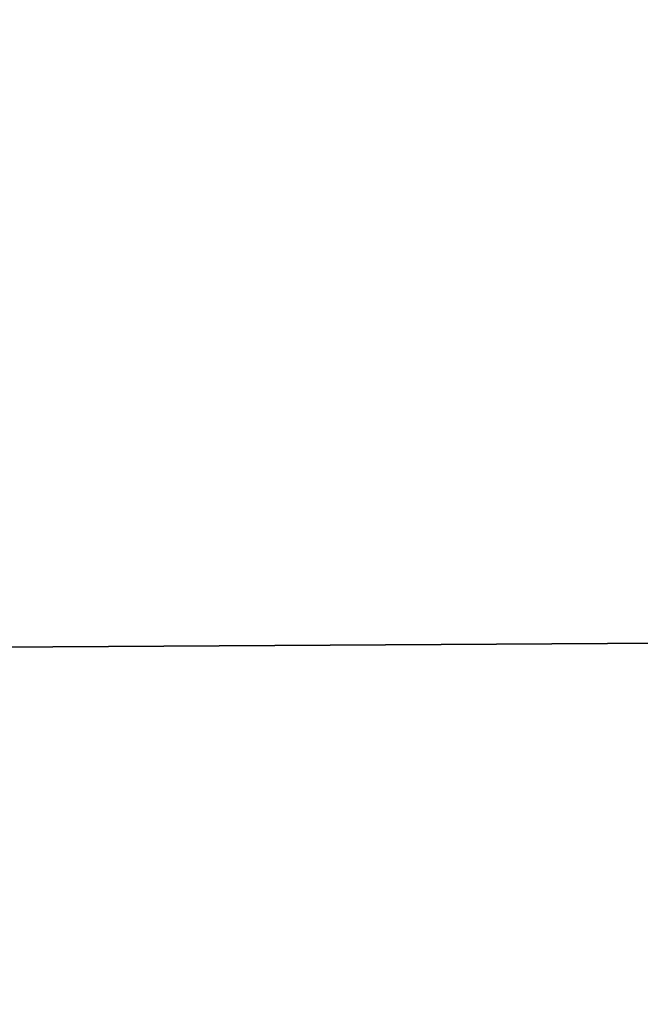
# Model space of a CAD drawing. Header units: millimetres. Extents: x -505 to 505, y 0 to 800.
# Tile 487 of 656: x -151.6757 to -151.6008, y 336.3719 to 336.4908. Entities that reach past the tile are written whole.
import ezdxf

# ---------------------------------------------------------------- set-up
doc = ezdxf.new("R2010")
doc.units = ezdxf.units.MM
doc.header["$MEASUREMENT"] = 0
doc.layers.add('IGES level 20', color=255, linetype='Continuous')

msp = doc.modelspace()

# ---------------------------------------------------------------- linework, layer by layer
at = {"layer": 'IGES level 20'}
for points, knots in [([(-157.06503, 336.37935, -230.10143), (-144.39392, 336.47419, -234.28472), (-131.59259, 336.49078, -237.96204), (-105.72738, 336.46744, -244.29629), (-92.6354, 336.42728, -246.95719), (-53.19084, 336.37194, -253.33128), (-26.69827, 336.41973, -255.45298), (26.67804, 336.41978, -255.45405), (53.18516, 336.37192, -253.33343), (92.67199, 336.42722, -246.95067), (105.74322, 336.46733, -244.29268), (131.59447, 336.49068, -237.96135), (144.39236, 336.47414, -234.2852), (157.06333, 336.37936, -230.10199)], [3, 3, 3, 3, 3.125, 3.125, 3.25, 3.25, 3.5, 3.5, 3.75, 3.75, 3.875, 3.875, 4, 4, 4, 4]), ([(157.06333, 336.37936, -230.10199), (144.39236, 336.47414, -234.2852), (131.59447, 336.49068, -237.96135), (105.74322, 336.46733, -244.29268), (92.67199, 336.42722, -246.95067), (53.18516, 336.37192, -253.33343), (26.67804, 336.41978, -255.45405), (-26.69827, 336.41973, -255.45298), (-53.19084, 336.37194, -253.33128), (-92.6354, 336.42728, -246.95719), (-105.72738, 336.46744, -244.29629), (-131.59259, 336.49078, -237.96204), (-144.39392, 336.47419, -234.28472), (-157.06503, 336.37935, -230.10143)], [1.9618, 1.9618, 1.9618, 1.9618, 2.0868, 2.0868, 2.2118, 2.2118, 2.4618, 2.4618, 2.7118, 2.7118, 2.8368, 2.8368, 2.9618, 2.9618, 2.9618, 2.9618])]:
    msp.add_open_spline(points, degree=3, knots=knots, dxfattribs=at)

doc.saveas('drawing.dxf')
